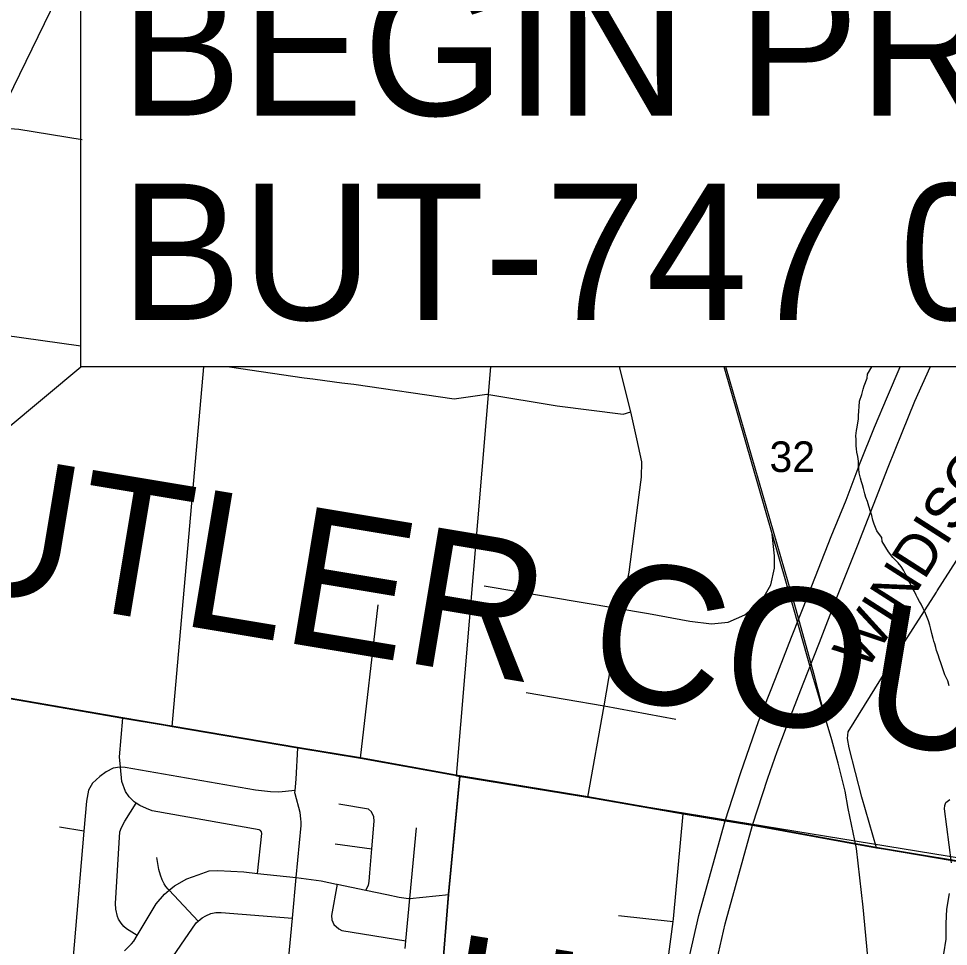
# Model space of a CAD drawing. Extents: x 0 to 34, y 0 to 22.
# Drawn here: x 4.792 to 6.065, y 15.027 to 16.296 of the extents above; entities that cross this region are included whole.
import ezdxf

# ---------------------------------------------------------------- set-up
doc = ezdxf.new("R2010")
doc.units = 0
for name, color, linetype in [('GM_X_City_Street', 7, 'Continuous'), ('GM_X_County_Road', 7, 'Continuous'), ('GM_X_County_Text', 7, 'Continuous'), ('GM_X_Interstate_Route', 7, 'Continuous'), ('GM_X_Minor_River', 7, 'Continuous'), ('GM_X_Rail_Line', 7, 'Continuous'), ('GM_X_Section', 7, 'Continuous'), ('GM_X_Section_Text', 7, 'Continuous'), ('GM_X_Township_Road', 7, 'Continuous'), ('GM_X_Township_Road_Text', 7, 'Continuous'), ('SH_Cut_Line', 7, 'Continuous'), ('SH_Text', 7, 'Continuous')]:
    doc.layers.add(name, color=color, linetype=linetype)

msp = doc.modelspace()

# ---------------------------------------------------------------- linework, layer by layer
at = {"layer": 'GM_X_City_Street'}
for p, q in [((4.8817, 15.1847), (4.8481, 15.1904)), ((5.2255, 15.1673), (5.2756, 15.1606)), ((5.6133, 15.0693), (5.6879, 15.0612))]:
    msp.add_line(p, q, dxfattribs=at)
for points in [[(5.1193, 15.127), (5.125, 15.1815), (5.1248, 15.1838), (5.1234, 15.1856), (5.1215, 15.1866), (4.9752, 15.2127), (4.9673, 15.2157), (4.958, 15.2199), (4.9529, 15.2232), (4.9502, 15.2248), (4.9437, 15.2316), (4.9383, 15.239), (4.9336, 15.2529), (4.9316, 15.2724), (4.9301, 15.2865), (4.9349, 15.3393)], [(5.1618, 15.0081), (5.1671, 15.066), (5.1722, 15.1214), (5.1787, 15.1925), (5.1787, 15.1973), (5.1785, 15.2015), (5.1775, 15.2101), (5.1705, 15.2357), (5.1703, 15.237), (5.1706, 15.2403), (5.1711, 15.2453), (5.1719, 15.256), (5.1742, 15.2989)], [(5.1706, 15.2403), (5.1484, 15.2383), (5.137, 15.2388), (5.1166, 15.2409), (4.9382, 15.2717), (4.9316, 15.2724), (4.9306, 15.2724), (4.9214, 15.2709), (4.9121, 15.266), (4.9035, 15.2595), (4.8932, 15.2505), (4.8879, 15.2408), (4.8853, 15.2257), (4.8817, 15.1847), (4.8662, 15.0077)], [(5.3731, 15.0032), (5.3809, 15.0981), (5.3964, 15.26)], [(4.9544, 15.0421), (4.9399, 15.051), (4.9362, 15.0546), (4.9325, 15.0591), (4.929, 15.0645), (4.9274, 15.0682), (4.9251, 15.0781), (4.9246, 15.0857), (4.9306, 15.1838), (4.9328, 15.1898), (4.9377, 15.1984), (4.9529, 15.2232)], [(5.2672, 15.1042), (5.271, 15.1108), (5.272, 15.1161), (5.2728, 15.128), (5.2756, 15.1606), (5.2788, 15.1985), (5.2783, 15.2042), (5.2752, 15.2112), (5.2712, 15.2148), (5.2305, 15.2219)], [(5.646, 14.9986), (5.6743, 14.9972), (5.6762, 14.9977), (5.6776, 14.9988), (5.6788, 15.0006), (5.6798, 15.003), (5.6805, 15.0059), (5.6879, 15.0612), (5.6884, 15.0649), (5.7015, 15.2083)], [(5.3212, 15.0244), (5.3222, 15.0346), (5.3277, 15.0925), (5.3369, 15.1892)], [(5.0378, 15.0619), (4.9982, 15.1039), (4.9968, 15.1053), (4.9935, 15.1093), (4.9913, 15.1129), (4.9888, 15.1181), (4.9866, 15.1244), (4.9843, 15.1325), (4.9812, 15.1489)], [(4.937, 15.0212), (4.9467, 15.0305), (4.9497, 15.0343), (4.9544, 15.0421), (4.9804, 15.0855), (4.992, 15.0987), (4.9982, 15.1039), (5.0054, 15.1099), (5.0225, 15.1198), (5.0379, 15.1252), (5.053, 15.1303), (5.0648, 15.1309), (5.1004, 15.129), (5.1193, 15.127), (5.1722, 15.1214), (5.2062, 15.1168), (5.2273, 15.1125), (5.2284, 15.1123), (5.2672, 15.1042), (5.2962, 15.0981), (5.3128, 15.0944), (5.3256, 15.0927), (5.3277, 15.0925), (5.3809, 15.0981)], [(5.2284, 15.1123), (5.2202, 15.0695), (5.2211, 15.0637), (5.2238, 15.0571), (5.2304, 15.0511), (5.2345, 15.0491), (5.3222, 15.0346)], [(4.9934, 14.9982), (5.0353, 15.0592), (5.0378, 15.0619), (5.0434, 15.0664), (5.0483, 15.0691), (5.0551, 15.0722), (5.0621, 15.0734), (5.0692, 15.0737), (5.1671, 15.066)]]:
    msp.add_lwpolyline(points, dxfattribs=at)
at = {"layer": 'GM_X_County_Road'}
for p, q in [((4.9349, 15.3393), (4.9926, 15.3296)), ((5.3864, 15.2618), (5.3964, 15.26)), ((5.9661, 15.1621), (5.976, 15.1604)), ((5.976, 15.1604), (6.3025, 15.106))]:
    msp.add_line(p, q, dxfattribs=at)
for points in [[(4.6715, 15.3848), (4.7449, 15.3722), (4.9349, 15.3393)], [(4.9926, 15.3296), (5.0022, 15.328), (5.1742, 15.2989)], [(5.1742, 15.2989), (5.2603, 15.2848), (5.3864, 15.2618)], [(5.3964, 15.26), (5.5714, 15.2312), (5.7015, 15.2083)], [(5.7015, 15.2083), (5.7592, 15.1991), (5.7965, 15.1928), (5.9661, 15.1621)]]:
    msp.add_lwpolyline(points, dxfattribs=at)
at = {"layer": 'GM_X_Interstate_Route'}
msp.add_line((5.737, 14.96), (5.7593, 15.0581), dxfattribs=at)
for points in [[(5.7592, 15.1991), (5.7802, 15.2635), (5.7928, 15.3008), (5.8046, 15.3347), (5.828, 15.3936), (5.85, 15.45), (5.8738, 15.5099), (5.9043, 15.5879), (5.9248, 15.6377), (5.9439, 15.6885), (5.9635, 15.7372), (5.9813, 15.7794), (5.9987, 15.8198)], [(5.7965, 15.1928), (5.8174, 15.2571), (5.8304, 15.2939), (5.8431, 15.3277), (5.8658, 15.3862), (5.8882, 15.4428), (5.912, 15.5045), (5.9401, 15.5751), (5.962, 15.6313), (5.9821, 15.6825), (6.0015, 15.7302), (6.0186, 15.7729), (6.0397, 15.8197), (6.0397, 15.8198)], [(5.6527, 14.1), (5.6527, 14.1005), (5.6503, 14.1754), (5.6474, 14.2779), (5.6439, 14.4167), (5.6442, 14.5303), (5.6451, 14.5458), (5.6485, 14.6074), (5.6523, 14.6572), (5.6564, 14.7077), (5.6613, 14.7467), (5.6689, 14.8013), (5.6768, 14.8515), (5.6854, 14.898), (5.6968, 14.9536), (5.7231, 15.0694), (5.7592, 15.1991)], [(5.7593, 15.0581), (5.7604, 15.063), (5.7965, 15.1928)]]:
    msp.add_lwpolyline(points, dxfattribs=at)
at = {"layer": 'GM_X_Minor_River'}
for points in [[(5.9427, 15.6751), (5.9421, 15.6804), (5.9418, 15.6853), (5.9415, 15.6907), (5.9405, 15.6972), (5.9395, 15.7033), (5.9388, 15.7079), (5.9385, 15.712), (5.9386, 15.7166), (5.9383, 15.7204), (5.9381, 15.7257), (5.939, 15.733), (5.9398, 15.7375), (5.9416, 15.7489), (5.9416, 15.7531), (5.9422, 15.7599), (5.9426, 15.7652), (5.9432, 15.7728), (5.946, 15.7819), (5.948, 15.7894), (5.9496, 15.794), (5.9533, 15.8045), (5.9541, 15.8099), (5.9598, 15.8198)], [(6.0657, 15.3834), (6.064, 15.3903), (6.06, 15.3988), (6.0575, 15.4053), (6.0557, 15.411), (6.0543, 15.4152), (6.0525, 15.4202), (6.0507, 15.426), (6.0486, 15.4321), (6.0475, 15.4359), (6.0461, 15.4409), (6.0447, 15.4447), (6.0436, 15.4482), (6.0419, 15.455), (6.0405, 15.4612), (6.0391, 15.4665), (6.0373, 15.4726), (6.0348, 15.4792), (6.0322, 15.4849), (6.0301, 15.4895), (6.0272, 15.4953), (6.025, 15.4991), (6.0224, 15.5041), (6.0206, 15.5076), (6.0181, 15.5126), (6.0159, 15.5161), (6.0141, 15.5199), (6.0122, 15.5234), (6.01, 15.5276), (6.009, 15.5314), (6.0057, 15.5372), (6.0032, 15.5418), (5.9999, 15.5468), (5.9958, 15.5519), (5.9925, 15.5557), (5.9888, 15.5592), (5.9825, 15.567), (5.9741, 15.5808), (5.9734, 15.5866), (5.9705, 15.5908), (5.9668, 15.5958), (5.965, 15.6), (5.9632, 15.6046), (5.9614, 15.61), (5.9597, 15.6165), (5.9579, 15.6222), (5.9558, 15.6295), (5.954, 15.6356), (5.9519, 15.6414), (5.9504, 15.646), (5.9483, 15.6536), (5.9469, 15.6586), (5.9459, 15.6628), (5.9445, 15.6678), (5.9434, 15.6712), (5.9427, 15.6751)], [(6.0691, 15.1414), (6.0593, 15.2154), (6.0598, 15.22), (6.061, 15.2238), (6.0667, 15.2282)], [(6.0583, 15.0172), (6.0614, 15.037), (6.0614, 15.0586), (6.0625, 15.0783), (6.0663, 15.0996)]]:
    msp.add_lwpolyline(points, dxfattribs=at)
at = {"layer": 'GM_X_Rail_Line'}
for points in [[(5.9387, 15.161), (5.9277, 15.2158), (5.9235, 15.2396), (5.9136, 15.278), (5.9053, 15.3095), (5.8792, 15.3967), (5.8528, 15.4902), (5.7576, 15.8198)], [(5.895, 15.3441), (5.8816, 15.3974), (5.8552, 15.4909), (5.7602, 15.8198)], [(5.4294, 15.5204), (5.6543, 15.4827), (5.7107, 15.4721), (5.7406, 15.4684), (5.7635, 15.4709), (5.7862, 15.4805), (5.7983, 15.4911), (5.8126, 15.5057), (5.8215, 15.5219), (5.8266, 15.5446), (5.8266, 15.5616), (5.8236, 15.5911)], [(6.0409, 14.1), (6.0376, 14.1338), (5.9941, 14.593), (5.9848, 14.6879), (5.9482, 15.0807), (5.9387, 15.161)]]:
    msp.add_lwpolyline(points, dxfattribs=at)
at = {"layer": 'GM_X_Section'}
msp.add_lwpolyline([(6.4689, 15.8198), (6.4015, 15.0952), (5.3915, 15.2602), (5.4384, 15.8198)], dxfattribs=at)
at = {"layer": 'GM_X_Township_Road'}
for p, q in [((5.0022, 15.328), (5.0455, 15.8198)), ((6.0493, 15.5136), (6.2449, 15.8198)), ((5.2603, 15.2848), (5.2845, 15.4946))]:
    msp.add_line(p, q, dxfattribs=at)
for points in [[(4.4747, 16.1897), (4.7352, 16.1528), (4.7634, 16.1473), (4.7924, 16.1449), (4.879, 16.1309)], [(4.4531, 15.9403), (4.5054, 15.9352), (4.5421, 15.9266), (4.5956, 15.8979), (4.6139, 15.8889), (4.6353, 15.8814), (4.7175, 15.8709), (4.8773, 15.8488)], [(5.081, 15.8198), (5.1832, 15.805), (5.195, 15.8034)], [(5.6122, 15.462), (5.6279, 15.539), (5.6415, 15.6447), (5.6448, 15.6689), (5.6451, 15.6898), (5.6382, 15.7213), (5.63, 15.7582), (5.6146, 15.8198)], [(5.195, 15.8034), (5.2245, 15.7995), (5.2346, 15.7982)], [(5.2346, 15.7982), (5.2509, 15.7962), (5.3881, 15.7764), (5.4329, 15.7824), (5.5292, 15.7667), (5.6194, 15.7552), (5.63, 15.7582)], [(5.9845, 15.4121), (6.0482, 15.5119), (6.0493, 15.5136)], [(5.5714, 15.2312), (5.5937, 15.3564), (5.6097, 15.4497), (5.6122, 15.462)], [(2.1, 14.1), (5.2869, 14.1), (5.2994, 14.2321), (5.3008, 14.2439), (5.3077, 14.3092), (5.311, 14.341), (5.3288, 14.5334), (5.3372, 14.6237), (5.3387, 14.6408), (5.3402, 14.6549), (5.3417, 14.6691), (5.3708, 14.979), (5.3806, 15.0986), (5.3962, 15.2605), (5.26, 15.2853), (5.174, 15.2994), (5.0019, 15.3285), (4.9347, 15.3398), (4.7447, 15.3727), (4.5421, 15.4075), (4.4074, 15.4288), (3.9247, 15.3988), (3.4976, 15.3675), (3.3845, 15.362)], [(3.3845, 15.362), (3.4976, 15.3675), (3.9247, 15.3988), (4.4074, 15.4288), (4.5421, 15.4075), (4.7447, 15.3727), (4.9347, 15.3398), (5.0019, 15.3285), (5.174, 15.2994), (5.26, 15.2853), (5.3962, 15.2605), (5.5712, 15.2317), (5.7013, 15.2088), (5.759, 15.1996), (5.7963, 15.1933), (5.9659, 15.1626), (6.3032, 15.1064)], [(5.9661, 15.1621), (5.9464, 15.2312), (5.9288, 15.2986), (5.9266, 15.3116), (5.9276, 15.3207), (5.972, 15.3925), (5.9829, 15.4096), (5.9845, 15.4121)], [(5.4868, 15.3746), (5.5937, 15.3564), (5.6916, 15.3382)], [(6.3032, 15.1064), (5.9659, 15.1626), (5.7963, 15.1933), (5.759, 15.1996), (5.7013, 15.2088), (5.5712, 15.2317), (5.3962, 15.2605), (5.3806, 15.0986), (5.3708, 14.979), (5.3417, 14.6691), (5.3402, 14.6549), (5.3387, 14.6408), (5.3372, 14.6237), (5.3288, 14.5334), (5.311, 14.341), (5.3077, 14.3092), (5.3008, 14.2439), (5.2994, 14.2321), (5.2869, 14.1), (8.9, 14.1)]]:
    msp.add_lwpolyline(points, dxfattribs=at)
at = {"layer": 'SH_Cut_Line'}
for points in [[(3.3845, 15.362), (3.4976, 15.3675), (3.9247, 15.3988), (4.4074, 15.4288), (4.5421, 15.4075), (4.7447, 15.3727), (4.9347, 15.3398), (5.0019, 15.3285), (5.174, 15.2994), (5.26, 15.2853), (5.3962, 15.2605), (5.5712, 15.2317), (5.7013, 15.2088), (5.759, 15.1996), (5.7963, 15.1933), (5.9659, 15.1626), (6.3032, 15.1064)], [(6.3032, 15.1064), (5.9659, 15.1626), (5.7963, 15.1933), (5.759, 15.1996), (5.7013, 15.2088), (5.5712, 15.2317), (5.3962, 15.2605), (5.26, 15.2853), (5.174, 15.2994), (5.0019, 15.3285), (4.9347, 15.3398), (4.7447, 15.3727), (4.5421, 15.4075), (4.4074, 15.4288), (3.9247, 15.3988), (3.4976, 15.3675), (3.3845, 15.362)]]:
    msp.add_lwpolyline(points, dxfattribs=at)
at = {"layer": 'SH_Text'}
for points in [[(4.8773, 16.4145), (7.1778, 16.4145), (7.1778, 15.8198), (4.8773, 15.8198)], [(4.8773, 16.3926), (4.4077, 15.4283), (4.8773, 15.8198)]]:
    msp.add_lwpolyline(points, close=True, dxfattribs=at)

# ---------------------------------------------------------------- texts
at = {"layer": 'GM_X_County_Text'}
for s, height, rotation, p in [('BUTLER COUNTY', 0.189394, 350.5451, (4.5102, 15.5508)), ('H', 0.1894, 350.7711, (5.3606, 14.8587))]:
    msp.add_text(s, height=height, rotation=rotation, dxfattribs=at).set_placement(p)
at = {"layer": 'GM_X_Section_Text'}
msp.add_text('32', height=0.04186, rotation=0, dxfattribs=at).set_placement((5.8199, 15.6761))
at = {"layer": 'GM_X_Township_Road_Text'}
msp.add_text('WINDISCH', height=0.05682, rotation=57.4131, dxfattribs=at).set_placement((5.9519, 15.4026))
at = {"layer": 'SH_Text'}
for s, p in [('BEGIN PROJECT', (4.9313, 16.1636)), ('BUT-747 0.00 SLM', (4.9313, 15.8841))]:
    msp.add_text(s, height=0.18634, dxfattribs=at).set_placement(p)

doc.saveas('drawing.dxf')
